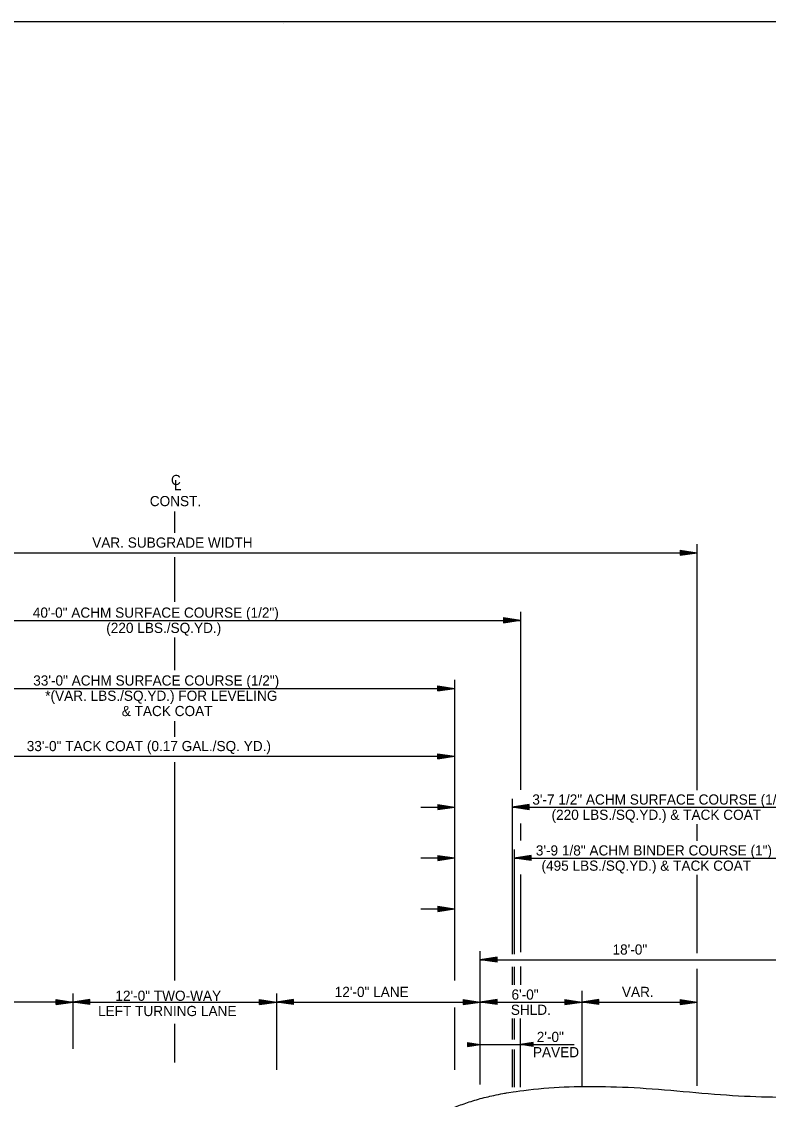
# Model space of a CAD drawing. Extents: x 2263886 to 2266026, y -3122850 to -3121850.
# Drawn here: x 2265592.7 to 2265636.7, y -3122616 to -3122552.4 of the extents above; entities that cross this region are included whole.
import ezdxf

# ---------------------------------------------------------------- set-up
doc = ezdxf.new("R2010")
doc.units = 0
for name, color, linetype in [('_CIVIL_CONSTRUCTION', 7, 'Continuous'), ('R_Border Prem', 7, 'Continuous'), ('R_Draft', 7, 'Continuous')]:
    doc.layers.add(name, color=color, linetype=linetype)

msp = doc.modelspace()

# ---------------------------------------------------------------- linework, layer by layer
at = {"layer": '_CIVIL_CONSTRUCTION'}
msp.add_lwpolyline([(2265648.849, -3122552.436), (2265648.849, -3122557.376), (2265666.715, -3122557.376), (2265666.715, -3122558.836), (2265678.315, -3122558.836), (2265678.315, -3122571.002), (2265689.979, -3122571.002), (2265689.979, -3122655.166), (2265531.889, -3122655.166), (2265531.889, -3122552.436)], close=True, dxfattribs=at)
at = {"layer": 'R_Border Prem'}
for p, q in [((2265601.75, -3122582.586), (2265601.75, -3122581.328)), ((2265632.545, -3122597.764), (2265632.545, -3122583.264)), ((2265571.968, -3122583.764), (2265632.545, -3122583.764)), ((2265601.75, -3122586.654), (2265601.75, -3122584.017)), ((2265631.545, -3122583.614), (2265632.545, -3122583.764)), ((2265631.545, -3122583.614), (2265631.545, -3122583.914)), ((2265631.545, -3122583.639), (2265632.378, -3122583.764)), ((2265631.545, -3122583.665), (2265632.206, -3122583.764)), ((2265631.545, -3122583.69), (2265632.039, -3122583.764)), ((2265631.545, -3122583.716), (2265631.87, -3122583.764)), ((2265631.545, -3122583.741), (2265631.703, -3122583.764)), ((2265631.545, -3122583.914), (2265632.545, -3122583.764)), ((2265631.545, -3122583.813), (2265631.87, -3122583.764)), ((2265631.545, -3122583.864), (2265632.206, -3122583.764)), ((2265631.545, -3122583.889), (2265632.378, -3122583.764)), ((2265631.545, -3122583.839), (2265632.039, -3122583.764)), ((2265631.545, -3122583.788), (2265631.703, -3122583.764)), ((2265622.13, -3122587.239), (2265622.13, -3122597.739)), ((2265581.369, -3122587.764), (2265622.13, -3122587.764)), ((2265621.13, -3122587.589), (2265622.13, -3122587.739)), ((2265621.13, -3122587.589), (2265621.13, -3122587.889)), ((2265621.13, -3122587.614), (2265621.963, -3122587.739)), ((2265621.13, -3122587.64), (2265621.791, -3122587.739)), ((2265621.13, -3122587.665), (2265621.624, -3122587.739)), ((2265621.13, -3122587.691), (2265621.455, -3122587.739)), ((2265621.13, -3122587.716), (2265621.288, -3122587.739)), ((2265621.13, -3122587.889), (2265622.13, -3122587.739)), ((2265621.13, -3122587.788), (2265621.455, -3122587.739)), ((2265621.13, -3122587.839), (2265621.791, -3122587.739)), ((2265621.13, -3122587.864), (2265621.963, -3122587.739)), ((2265621.13, -3122587.814), (2265621.624, -3122587.739)), ((2265621.13, -3122587.763), (2265621.288, -3122587.739)), ((2265601.75, -3122590.693), (2265601.75, -3122588.769)), ((2265585.253, -3122591.764), (2265618.246, -3122591.764)), ((2265617.246, -3122591.614), (2265618.246, -3122591.764)), ((2265617.246, -3122591.914), (2265617.246, -3122591.614)), ((2265617.246, -3122591.639), (2265618.079, -3122591.764)), ((2265617.246, -3122591.665), (2265617.907, -3122591.764)), ((2265617.246, -3122591.69), (2265617.741, -3122591.764)), ((2265617.246, -3122591.715), (2265617.571, -3122591.764)), ((2265617.246, -3122591.741), (2265617.404, -3122591.764)), ((2265617.246, -3122591.914), (2265618.246, -3122591.764)), ((2265617.246, -3122591.813), (2265617.571, -3122591.764)), ((2265617.246, -3122591.864), (2265617.907, -3122591.764)), ((2265617.246, -3122591.889), (2265618.079, -3122591.764)), ((2265617.246, -3122591.839), (2265617.741, -3122591.764)), ((2265617.246, -3122591.788), (2265617.404, -3122591.764)), ((2265618.246, -3122591.264), (2265618.246, -3122608.985)), ((2265601.75, -3122594.617), (2265601.75, -3122593.706)), ((2265585.253, -3122595.764), (2265618.246, -3122595.764)), ((2265601.75, -3122608.985), (2265601.75, -3122596.108)), ((2265617.246, -3122595.614), (2265618.246, -3122595.764)), ((2265617.246, -3122595.914), (2265617.246, -3122595.614)), ((2265617.246, -3122595.639), (2265618.079, -3122595.764)), ((2265617.246, -3122595.665), (2265617.907, -3122595.764)), ((2265617.246, -3122595.69), (2265617.741, -3122595.764)), ((2265617.246, -3122595.715), (2265617.571, -3122595.764)), ((2265617.246, -3122595.741), (2265617.404, -3122595.764)), ((2265617.246, -3122595.914), (2265618.246, -3122595.764)), ((2265617.246, -3122595.813), (2265617.571, -3122595.764)), ((2265617.246, -3122595.864), (2265617.907, -3122595.764)), ((2265617.246, -3122595.889), (2265618.079, -3122595.764)), ((2265617.246, -3122595.839), (2265617.741, -3122595.764)), ((2265617.246, -3122595.788), (2265617.404, -3122595.764)), ((2265616.246, -3122598.764), (2265618.246, -3122598.764)), ((2265617.246, -3122598.614), (2265618.246, -3122598.764)), ((2265617.246, -3122598.614), (2265617.246, -3122598.914)), ((2265617.246, -3122598.639), (2265618.079, -3122598.764)), ((2265617.246, -3122598.665), (2265617.907, -3122598.764)), ((2265617.246, -3122598.69), (2265617.741, -3122598.764)), ((2265617.246, -3122598.716), (2265617.571, -3122598.764)), ((2265617.246, -3122598.741), (2265617.404, -3122598.764)), ((2265617.246, -3122598.914), (2265618.246, -3122598.764)), ((2265617.246, -3122598.813), (2265617.571, -3122598.764)), ((2265617.246, -3122598.864), (2265617.907, -3122598.764)), ((2265617.246, -3122598.889), (2265618.079, -3122598.764)), ((2265617.246, -3122598.839), (2265617.741, -3122598.764)), ((2265617.246, -3122598.788), (2265617.404, -3122598.764)), ((2265621.643, -3122598.268), (2265621.643, -3122607.436)), ((2265622.643, -3122598.618), (2265621.643, -3122598.768)), ((2265622.643, -3122598.918), (2265621.643, -3122598.768)), ((2265621.643, -3122598.768), (2265639.369, -3122598.768)), ((2265622.643, -3122598.643), (2265621.81, -3122598.768)), ((2265622.643, -3122598.893), (2265621.81, -3122598.768)), ((2265622.643, -3122598.668), (2265621.982, -3122598.768)), ((2265622.643, -3122598.867), (2265621.982, -3122598.768)), ((2265622.643, -3122598.693), (2265622.148, -3122598.768)), ((2265622.643, -3122598.842), (2265622.148, -3122598.768)), ((2265622.643, -3122598.719), (2265622.318, -3122598.768)), ((2265622.643, -3122598.816), (2265622.318, -3122598.768)), ((2265622.643, -3122598.744), (2265622.485, -3122598.768)), ((2265622.643, -3122598.791), (2265622.485, -3122598.768)), ((2265622.643, -3122598.918), (2265622.643, -3122598.618)), ((2265622.13, -3122599.739), (2265622.13, -3122600.739)), ((2265632.545, -3122600.764), (2265632.545, -3122599.764)), ((2265621.748, -3122601.268), (2265621.748, -3122607.435)), ((2265616.246, -3122601.764), (2265618.246, -3122601.764)), ((2265617.246, -3122601.614), (2265618.246, -3122601.764)), ((2265617.246, -3122601.614), (2265617.246, -3122601.914)), ((2265617.246, -3122601.639), (2265618.079, -3122601.764)), ((2265617.246, -3122601.665), (2265617.907, -3122601.764)), ((2265617.246, -3122601.69), (2265617.741, -3122601.764)), ((2265617.246, -3122601.716), (2265617.571, -3122601.764)), ((2265617.246, -3122601.741), (2265617.404, -3122601.764)), ((2265617.246, -3122601.914), (2265618.246, -3122601.764)), ((2265617.246, -3122601.813), (2265617.571, -3122601.764)), ((2265617.246, -3122601.864), (2265617.907, -3122601.764)), ((2265617.246, -3122601.889), (2265618.079, -3122601.764)), ((2265617.246, -3122601.839), (2265617.741, -3122601.764)), ((2265617.246, -3122601.788), (2265617.404, -3122601.764)), ((2265622.748, -3122601.618), (2265621.748, -3122601.768)), ((2265621.748, -3122601.768), (2265639.369, -3122601.768)), ((2265622.748, -3122601.918), (2265621.748, -3122601.768)), ((2265622.748, -3122601.643), (2265621.915, -3122601.768)), ((2265622.748, -3122601.893), (2265621.915, -3122601.768)), ((2265622.748, -3122601.668), (2265622.087, -3122601.768)), ((2265622.748, -3122601.867), (2265622.087, -3122601.768)), ((2265622.748, -3122601.693), (2265622.253, -3122601.768)), ((2265622.748, -3122601.842), (2265622.253, -3122601.768)), ((2265622.748, -3122601.719), (2265622.423, -3122601.768)), ((2265622.748, -3122601.816), (2265622.423, -3122601.768)), ((2265622.748, -3122601.744), (2265622.59, -3122601.768)), ((2265622.748, -3122601.791), (2265622.59, -3122601.768)), ((2265622.748, -3122601.918), (2265622.748, -3122601.618)), ((2265622.13, -3122602.739), (2265622.13, -3122603.739)), ((2265632.545, -3122607.386), (2265632.545, -3122602.764)), ((2265622.13, -3122603.239), (2265622.13, -3122607.319)), ((2265616.246, -3122604.764), (2265618.246, -3122604.764)), ((2265617.246, -3122604.614), (2265618.246, -3122604.764)), ((2265617.246, -3122604.614), (2265617.246, -3122604.914)), ((2265617.246, -3122604.639), (2265618.079, -3122604.764)), ((2265617.246, -3122604.665), (2265617.907, -3122604.764)), ((2265617.246, -3122604.69), (2265617.741, -3122604.764)), ((2265617.246, -3122604.716), (2265617.571, -3122604.764)), ((2265617.246, -3122604.741), (2265617.404, -3122604.764)), ((2265617.246, -3122604.914), (2265618.246, -3122604.764)), ((2265617.246, -3122604.813), (2265617.571, -3122604.764)), ((2265617.246, -3122604.864), (2265617.907, -3122604.764)), ((2265617.246, -3122604.889), (2265618.079, -3122604.764)), ((2265617.246, -3122604.839), (2265617.741, -3122604.764)), ((2265617.246, -3122604.788), (2265617.404, -3122604.764)), ((2265619.75, -3122612.236), (2265619.75, -3122607.264)), ((2265620.75, -3122607.614), (2265619.75, -3122607.764)), ((2265620.75, -3122607.639), (2265619.917, -3122607.764)), ((2265620.75, -3122607.665), (2265620.089, -3122607.764)), ((2265620.75, -3122607.914), (2265620.75, -3122607.614)), ((2265620.75, -3122607.914), (2265619.75, -3122607.764)), ((2265619.75, -3122607.764), (2265637.75, -3122607.764)), ((2265620.75, -3122607.889), (2265619.917, -3122607.764)), ((2265620.75, -3122607.864), (2265620.089, -3122607.764)), ((2265620.75, -3122607.69), (2265620.255, -3122607.764)), ((2265620.75, -3122607.839), (2265620.255, -3122607.764)), ((2265620.75, -3122607.715), (2265620.425, -3122607.764)), ((2265620.75, -3122607.813), (2265620.425, -3122607.764)), ((2265620.75, -3122607.741), (2265620.592, -3122607.764)), ((2265620.75, -3122607.788), (2265620.592, -3122607.764)), ((2265621.643, -3122608.178), (2265621.643, -3122609.239)), ((2265621.748, -3122608.178), (2265621.748, -3122609.239)), ((2265622.13, -3122608.159), (2265622.13, -3122609.239)), ((2265632.545, -3122615.199), (2265632.545, -3122608.296)), ((2265594.75, -3122610.114), (2265595.75, -3122610.264)), ((2265594.75, -3122610.414), (2265594.75, -3122610.114)), ((2265594.75, -3122610.139), (2265595.583, -3122610.264)), ((2265594.75, -3122610.165), (2265595.411, -3122610.264)), ((2265594.75, -3122610.19), (2265595.244, -3122610.264)), ((2265594.75, -3122610.215), (2265595.075, -3122610.264)), ((2265595.75, -3122609.764), (2265595.75, -3122613.029)), ((2265596.75, -3122610.114), (2265595.75, -3122610.264)), ((2265596.75, -3122610.139), (2265595.917, -3122610.264)), ((2265596.75, -3122610.165), (2265596.089, -3122610.264)), ((2265596.75, -3122610.19), (2265596.255, -3122610.264)), ((2265596.75, -3122610.215), (2265596.425, -3122610.264)), ((2265596.75, -3122610.414), (2265596.75, -3122610.114)), ((2265606.75, -3122610.114), (2265607.75, -3122610.264)), ((2265606.75, -3122610.414), (2265606.75, -3122610.114)), ((2265606.75, -3122610.139), (2265607.583, -3122610.264)), ((2265606.75, -3122610.165), (2265607.411, -3122610.264)), ((2265606.75, -3122610.19), (2265607.244, -3122610.264)), ((2265606.75, -3122610.215), (2265607.075, -3122610.264)), ((2265607.75, -3122609.764), (2265607.75, -3122614.264)), ((2265608.75, -3122610.114), (2265607.75, -3122610.264)), ((2265608.75, -3122610.139), (2265607.917, -3122610.264)), ((2265608.75, -3122610.165), (2265608.089, -3122610.264)), ((2265608.75, -3122610.19), (2265608.255, -3122610.264)), ((2265608.75, -3122610.215), (2265608.425, -3122610.264)), ((2265608.75, -3122610.414), (2265608.75, -3122610.114)), ((2265618.75, -3122610.114), (2265619.75, -3122610.264)), ((2265618.75, -3122610.114), (2265618.75, -3122610.414)), ((2265618.75, -3122610.139), (2265619.583, -3122610.264)), ((2265618.75, -3122610.165), (2265619.411, -3122610.264)), ((2265618.75, -3122610.19), (2265619.244, -3122610.264)), ((2265618.75, -3122610.216), (2265619.075, -3122610.264)), ((2265620.75, -3122610.114), (2265619.75, -3122610.264)), ((2265620.75, -3122610.139), (2265619.917, -3122610.264)), ((2265620.75, -3122610.165), (2265620.089, -3122610.264)), ((2265620.75, -3122610.19), (2265620.255, -3122610.264)), ((2265620.75, -3122610.215), (2265620.425, -3122610.264)), ((2265620.75, -3122610.414), (2265620.75, -3122610.114)), ((2265624.75, -3122610.114), (2265625.75, -3122610.264)), ((2265624.75, -3122610.114), (2265624.75, -3122610.414)), ((2265624.75, -3122610.139), (2265625.583, -3122610.264)), ((2265624.75, -3122610.165), (2265625.411, -3122610.264)), ((2265624.75, -3122610.19), (2265625.244, -3122610.264)), ((2265624.75, -3122610.216), (2265625.075, -3122610.264)), ((2265625.75, -3122609.599), (2265625.75, -3122615.199)), ((2265626.75, -3122610.114), (2265625.75, -3122610.264)), ((2265626.75, -3122610.139), (2265625.917, -3122610.264)), ((2265626.75, -3122610.165), (2265626.089, -3122610.264)), ((2265626.75, -3122610.19), (2265626.255, -3122610.264)), ((2265626.75, -3122610.215), (2265626.425, -3122610.264)), ((2265626.75, -3122610.414), (2265626.75, -3122610.114)), ((2265631.545, -3122610.114), (2265632.545, -3122610.264)), ((2265631.545, -3122610.114), (2265631.545, -3122610.414)), ((2265631.545, -3122610.139), (2265632.378, -3122610.264)), ((2265631.545, -3122610.165), (2265632.206, -3122610.264)), ((2265631.545, -3122610.19), (2265632.039, -3122610.264)), ((2265631.545, -3122610.216), (2265631.87, -3122610.264)), ((2265595.75, -3122610.264), (2265583.75, -3122610.264)), ((2265594.75, -3122610.241), (2265594.908, -3122610.264)), ((2265594.75, -3122610.414), (2265595.75, -3122610.264)), ((2265594.75, -3122610.313), (2265595.075, -3122610.264)), ((2265594.75, -3122610.364), (2265595.411, -3122610.264)), ((2265594.75, -3122610.389), (2265595.583, -3122610.264)), ((2265594.75, -3122610.339), (2265595.244, -3122610.264)), ((2265594.75, -3122610.288), (2265594.908, -3122610.264)), ((2265595.75, -3122610.264), (2265607.75, -3122610.264)), ((2265596.75, -3122610.414), (2265595.75, -3122610.264)), ((2265596.75, -3122610.389), (2265595.917, -3122610.264)), ((2265596.75, -3122610.364), (2265596.089, -3122610.264)), ((2265596.75, -3122610.339), (2265596.255, -3122610.264)), ((2265596.75, -3122610.313), (2265596.425, -3122610.264)), ((2265596.75, -3122610.241), (2265596.592, -3122610.264)), ((2265596.75, -3122610.288), (2265596.592, -3122610.264)), ((2265606.75, -3122610.241), (2265606.908, -3122610.264)), ((2265606.75, -3122610.414), (2265607.75, -3122610.264)), ((2265606.75, -3122610.313), (2265607.075, -3122610.264)), ((2265606.75, -3122610.364), (2265607.411, -3122610.264)), ((2265606.75, -3122610.389), (2265607.583, -3122610.264)), ((2265606.75, -3122610.339), (2265607.244, -3122610.264)), ((2265606.75, -3122610.288), (2265606.908, -3122610.264)), ((2265607.75, -3122610.264), (2265619.75, -3122610.264)), ((2265608.75, -3122610.414), (2265607.75, -3122610.264)), ((2265608.75, -3122610.389), (2265607.917, -3122610.264)), ((2265608.75, -3122610.364), (2265608.089, -3122610.264)), ((2265608.75, -3122610.339), (2265608.255, -3122610.264)), ((2265608.75, -3122610.313), (2265608.425, -3122610.264)), ((2265608.75, -3122610.241), (2265608.592, -3122610.264)), ((2265608.75, -3122610.288), (2265608.592, -3122610.264)), ((2265618.246, -3122610.592), (2265618.246, -3122614.264)), ((2265618.75, -3122610.241), (2265618.908, -3122610.264)), ((2265618.75, -3122610.414), (2265619.75, -3122610.264)), ((2265618.75, -3122610.313), (2265619.075, -3122610.264)), ((2265618.75, -3122610.364), (2265619.411, -3122610.264)), ((2265618.75, -3122610.389), (2265619.583, -3122610.264)), ((2265618.75, -3122610.339), (2265619.244, -3122610.264)), ((2265618.75, -3122610.288), (2265618.908, -3122610.264)), ((2265620.75, -3122610.414), (2265619.75, -3122610.264)), ((2265619.75, -3122610.264), (2265625.75, -3122610.264)), ((2265620.75, -3122610.389), (2265619.917, -3122610.264)), ((2265620.75, -3122610.364), (2265620.089, -3122610.264)), ((2265620.75, -3122610.339), (2265620.255, -3122610.264)), ((2265620.75, -3122610.313), (2265620.425, -3122610.264)), ((2265620.75, -3122610.241), (2265620.592, -3122610.264)), ((2265620.75, -3122610.288), (2265620.592, -3122610.264)), ((2265624.75, -3122610.241), (2265624.908, -3122610.264)), ((2265624.75, -3122610.414), (2265625.75, -3122610.264)), ((2265624.75, -3122610.313), (2265625.075, -3122610.264)), ((2265624.75, -3122610.364), (2265625.411, -3122610.264)), ((2265624.75, -3122610.389), (2265625.583, -3122610.264)), ((2265624.75, -3122610.339), (2265625.244, -3122610.264)), ((2265624.75, -3122610.288), (2265624.908, -3122610.264)), ((2265625.75, -3122610.264), (2265632.545, -3122610.264)), ((2265626.75, -3122610.414), (2265625.75, -3122610.264)), ((2265626.75, -3122610.389), (2265625.917, -3122610.264)), ((2265626.75, -3122610.364), (2265626.089, -3122610.264)), ((2265626.75, -3122610.339), (2265626.255, -3122610.264)), ((2265626.75, -3122610.313), (2265626.425, -3122610.264)), ((2265626.75, -3122610.241), (2265626.592, -3122610.264)), ((2265626.75, -3122610.288), (2265626.592, -3122610.264)), ((2265631.545, -3122610.241), (2265631.703, -3122610.264)), ((2265631.545, -3122610.414), (2265632.545, -3122610.264)), ((2265631.545, -3122610.313), (2265631.87, -3122610.264)), ((2265631.545, -3122610.364), (2265632.206, -3122610.264)), ((2265631.545, -3122610.389), (2265632.378, -3122610.264)), ((2265631.545, -3122610.339), (2265632.039, -3122610.264)), ((2265631.545, -3122610.288), (2265631.703, -3122610.264)), ((2265621.643, -3122611.239), (2265621.643, -3122612.464)), ((2265621.748, -3122611.239), (2265621.748, -3122612.464)), ((2265622.13, -3122615.274), (2265622.13, -3122611.239)), ((2265601.75, -3122613.824), (2265601.75, -3122611.544)), ((2265619, -3122612.652), (2265619.75, -3122612.764)), ((2265619, -3122612.652), (2265619, -3122612.877)), ((2265619, -3122612.671), (2265619.624, -3122612.764)), ((2265619, -3122612.69), (2265619.495, -3122612.764)), ((2265619, -3122612.709), (2265619.37, -3122612.764)), ((2265619, -3122612.728), (2265619.243, -3122612.764)), ((2265619, -3122612.747), (2265619.118, -3122612.764)), ((2265619, -3122612.877), (2265619.75, -3122612.764)), ((2265619, -3122612.801), (2265619.243, -3122612.764)), ((2265619, -3122612.839), (2265619.495, -3122612.764)), ((2265619, -3122612.858), (2265619.624, -3122612.764)), ((2265619, -3122612.82), (2265619.37, -3122612.764)), ((2265619, -3122612.782), (2265619.118, -3122612.764)), ((2265619.75, -3122615.124), (2265619.75, -3122612.236)), ((2265619.75, -3122612.764), (2265625.283, -3122612.764)), ((2265622.88, -3122612.652), (2265622.13, -3122612.764)), ((2265622.88, -3122612.877), (2265622.13, -3122612.764)), ((2265622.88, -3122612.671), (2265622.255, -3122612.764)), ((2265622.88, -3122612.858), (2265622.255, -3122612.764)), ((2265622.88, -3122612.69), (2265622.384, -3122612.764)), ((2265622.88, -3122612.839), (2265622.384, -3122612.764)), ((2265622.88, -3122612.709), (2265622.509, -3122612.764)), ((2265622.88, -3122612.82), (2265622.509, -3122612.764)), ((2265622.88, -3122612.728), (2265622.636, -3122612.764)), ((2265622.88, -3122612.801), (2265622.636, -3122612.764)), ((2265622.88, -3122612.747), (2265622.761, -3122612.764)), ((2265622.88, -3122612.782), (2265622.761, -3122612.764)), ((2265622.88, -3122612.877), (2265622.88, -3122612.652)), ((2265621.643, -3122613.064), (2265621.643, -3122615.274)), ((2265621.748, -3122613.064), (2265621.748, -3122615.274))]:
    msp.add_line(p, q, dxfattribs=at)
msp.add_open_spline([(2265618.111, -3122616.528), (2265622.535, -3122614.623), (2265640.999, -3122616.449), (2265645.626, -3122614.869)], degree=2, dxfattribs=at)
at = {"layer": 'R_Draft'}
for p, q in [((2265531.889, -3122552.436), (2265689.979, -3122552.436)), ((2265608.149, -3122552.566), (2265608.149, -3122552.566)), ((2265608.149, -3122552.566), (2265608.149, -3122552.566))]:
    msp.add_line(p, q, dxfattribs=at)

# ---------------------------------------------------------------- texts
at = {"layer": 'R_Border Prem'}
for s, p in [('C', (2265601.525, -3122579.773)), ('L', (2265601.705, -3122580.078)), ('CONST.', (2265600.276, -3122581.017)), ('3\'-7 1/2" ACHM SURFACE COURSE (1/2")', (2265622.825, -3122598.616)), ('(220 LBS./SQ.YD.) & TACK COAT', (2265623.957, -3122599.516)), ('3\'-9 1/8" ACHM BINDER COURSE (1")', (2265623.032, -3122601.619)), ('(495 LBS./SQ.YD.) & TACK COAT', (2265623.365, -3122602.519)), ('18\'-0"', (2265627.552, -3122607.464)), ('12\'-0" TWO-WAY', (2265598.249, -3122610.191)), ('6\'-0"', (2265621.596, -3122610.119)), ('LEFT TURNING LANE', (2265597.228, -3122611.091)), ('SHLD.', (2265621.556, -3122611.019)), ('2\'-0"', (2265623.086, -3122612.619)), ('PAVED', (2265622.86, -3122613.519))]:
    msp.add_text(s, height=0.6, dxfattribs=at).set_placement(p)
for s, p in [('VAR. SUBGRADE WIDTH', (2265596.883, -3122583.464)), ('40\'-0" ACHM SURFACE COURSE (1/2")', (2265593.383, -3122587.594)), ('(220 LBS./SQ.YD.)', (2265597.71, -3122588.494)), ('33\'-0" ACHM SURFACE COURSE (1/2")', (2265593.406, -3122591.598)), ('*(VAR. LBS./SQ.YD.) FOR LEVELING', (2265594.113, -3122592.498)), ('& TACK COAT', (2265598.624, -3122593.398)), ('33\'-0" TACK COAT (0.17 GAL./SQ. YD.)', (2265593.024, -3122595.464)), ('12\'-0" LANE', (2265611.175, -3122609.964)), ('VAR.', (2265628.106, -3122609.964))]:
    msp.add_text(s, height=0.6, rotation=360, dxfattribs=at).set_placement(p)

doc.saveas('drawing.dxf')
